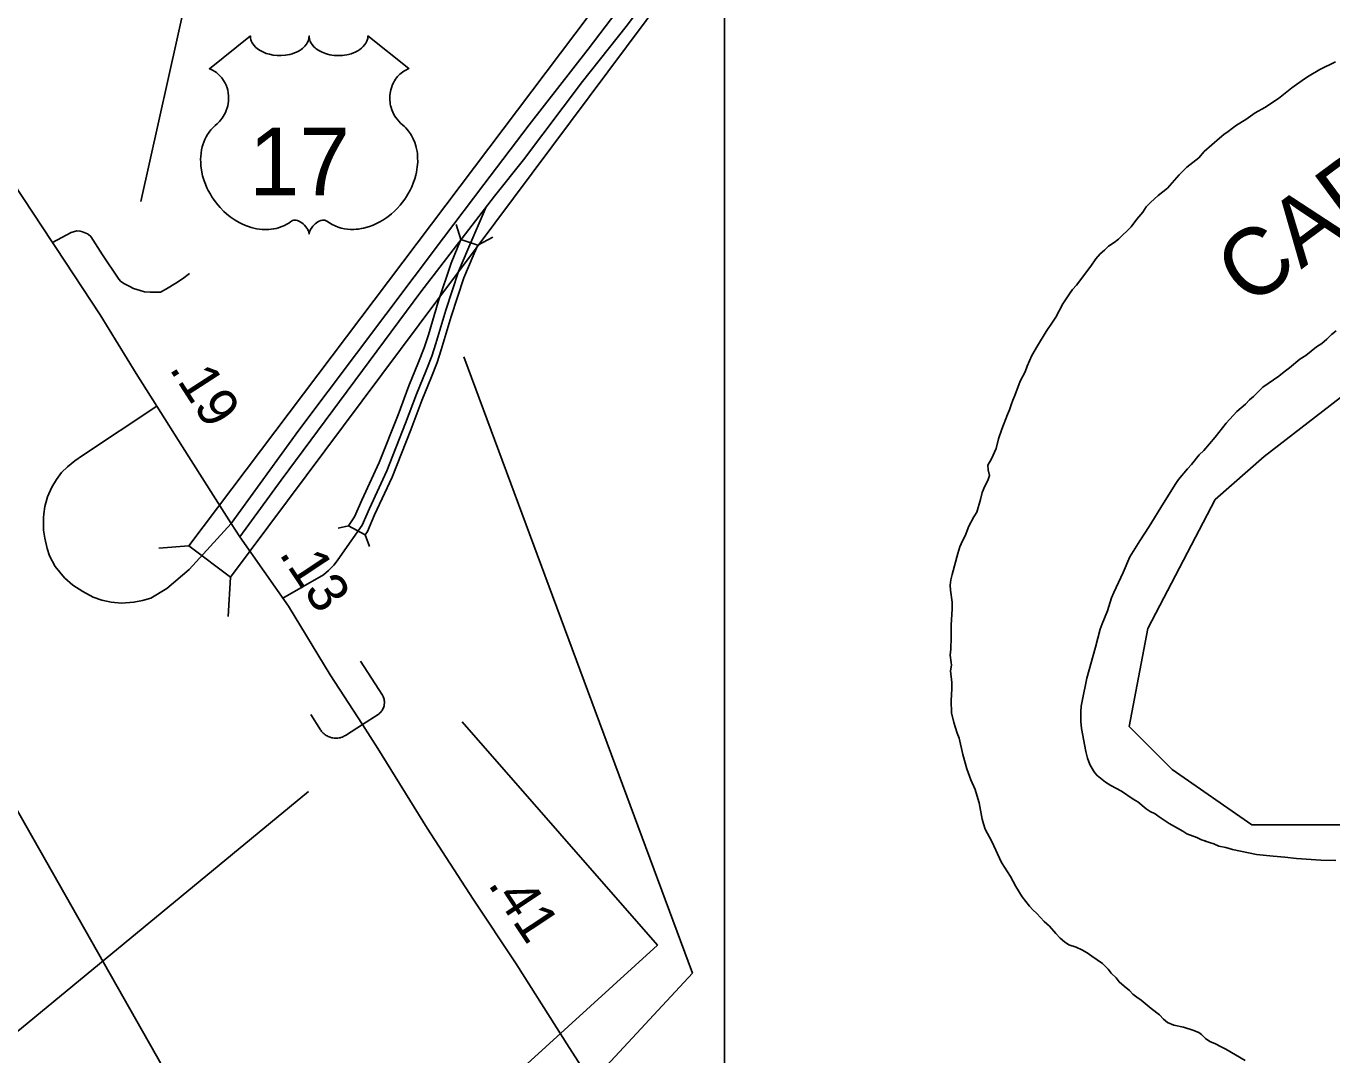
# Model space of a CAD drawing. Extents: x 2290055 to 2389491, y 66597 to 237875.
# Drawn here: x 2310939 to 2315029, y 196284 to 199506 of the extents above; entities that cross this region are included whole.
import ezdxf

# ---------------------------------------------------------------- set-up
doc = ezdxf.new("R2010")
doc.units = 0
for name, color, linetype in [('Exist Boundary Political Urban Extension UEB', 7, 'Continuous'), ('Exist Hydrographic River Shore', 7, 'Continuous'), ('Exist Hydrographic River Shore Label', 7, 'Continuous'), ('Exist Railroad Mainline', 7, 'Continuous'), ('Exist Road Primary Interstate Divided Center Attributed', 7, 'Continuous'), ('Exist Road Primary Interstate Ramp 1 Lane Attributed', 7, 'Continuous'), ('Exist Road Primary Interstate Structure Standard Bridge CELL', 7, 'Continuous'), ('Exist Road Primary Interstate Structure Standard Bridge Number Label', 7, 'Continuous'), ('Exist Road Primary US Mileage Hundredths English Label', 7, 'Continuous'), ('Exist Road Primary US Shield CELL', 7, 'Continuous'), ('Exist Road Primary US Shield Number Label', 7, 'Continuous'), ('Exist Road Primary US UnDivided 4 Lane Attributed', 7, 'Continuous'), ('Exist Road Secondary Type 51 Attributed', 7, 'Continuous'), ('Exist Road Secondary Type 51 Number Label', 7, 'Continuous'), ('Map Preparation Inset Cut Line', 7, 'Continuous')]:
    doc.layers.add(name, color=color, linetype=linetype)

msp = doc.modelspace()

# ---------------------------------------------------------------- linework, layer by layer
at = {"layer": 'Exist Boundary Political Urban Extension UEB'}
msp.add_lwpolyline([(2315300.7, 202622.1), (2315586.1, 202387), (2316066.5, 201791.1), (2316450.8, 200983.7), (2316604.5, 200522.3), (2316643, 199926.4), (2316527.7, 199561.1), (2315663, 198811.4), (2314817.5, 198157.8), (2314663.7, 198023.3), (2314452.4, 197619.6), (2314394.7, 197312), (2314529.2, 197177.4), (2314779, 197004.4), (2316258.6, 197004.4), (2316263.5, 196926.1)], dxfattribs=at)
at = {"layer": 'Exist Hydrographic River Shore'}
for points in [[(2315041.2, 199394.2), (2314992, 199369.4), (2314958.2, 199349.8), (2314943.7, 199340.5), (2314903.5, 199312.1), (2314861.7, 199279.1), (2314819, 199251.4), (2314789.2, 199234.2), (2314759.5, 199213), (2314730.5, 199195.5), (2314717.7, 199186.5), (2314704.5, 199175.5), (2314691.2, 199166.3), (2314677.2, 199155.1), (2314629.7, 199113.4), (2314612.7, 199093.5), (2314574.5, 199064.4), (2314550.5, 199040.3), (2314514.2, 198998.1), (2314485, 198975.4), (2314461, 198953.3), (2314448, 198940), (2314437.2, 198922.9), (2314418.2, 198901.2), (2314400.5, 198877.2), (2314361, 198838.8), (2314347.2, 198828), (2314329.7, 198816.3), (2314317.2, 198804.4), (2314303, 198792.3), (2314290, 198777.1), (2314274, 198754.5), (2314229, 198695), (2314216.5, 198680.9), (2314207, 198667.6), (2314187, 198636.5), (2314164.2, 198594.1), (2314154.5, 198578.2), (2314134.5, 198549), (2314107, 198504.9), (2314089.5, 198473.8), (2314075, 198441.1), (2314068.2, 198423.4), (2314053.2, 198394.1), (2314036.7, 198349.3), (2314030, 198334.5), (2314024.5, 198319.9), (2314020, 198304), (2314013.5, 198289.1), (2313996, 198243.9), (2313985.5, 198213.7), (2313977.5, 198183.5), (2313963, 198150.6), (2313951.5, 198130.7), (2313952.5, 198116.6), (2313956.5, 198098.9), (2313952, 198082.8), (2313942.5, 198065), (2313934, 198045.6), (2313928.5, 198023.1), (2313917, 197983.9), (2313907.5, 197969.2), (2313892.5, 197940), (2313880.5, 197909.8), (2313872.5, 197894.2), (2313864.2, 197875), (2313857.5, 197854.5), (2313839.7, 197788.2), (2313836, 197771.6), (2313833.7, 197755.1), (2313834.5, 197739), (2313840, 197701.8), (2313840, 197679.6), (2313836.7, 197631.1), (2313837.2, 197591.9), (2313835.7, 197555), (2313834, 197536), (2313836.5, 197512.6), (2313837.7, 197504.3), (2313835, 197487), (2313839, 197450.2), (2313839, 197432), (2313836.5, 197392.6), (2313838, 197355.4), (2313845.5, 197325.1), (2313856, 197291.9), (2313861.7, 197276.3), (2313873.2, 197224.4), (2313885.5, 197179.8), (2313898.2, 197146), (2313911.5, 197115.6), (2313917.2, 197097.7), (2313924, 197073.7)], [(2315041.7, 196892.5), (2314994.5, 196894.3), (2314918.5, 196899), (2314881.7, 196903.6), (2314845.5, 196906), (2314793.5, 196911.6), (2314718.5, 196927.3), (2314697, 196933.2), (2314675, 196938), (2314659.5, 196944.6), (2314632.2, 196953.4), (2314635.5, 196953.4), (2314620.5, 196957.6), (2314606.2, 196964.5), (2314575.5, 196976.2), (2314563, 196984.7), (2314520, 197008.5), (2314488, 197029.6), (2314475.5, 197038.7), (2314460.5, 197046.2), (2314447.5, 197054.8), (2314421.2, 197076.1), (2314406.7, 197084.7), (2314370.7, 197109.7), (2314337, 197127.7), (2314320.7, 197138.4), (2314293.7, 197159), (2314287, 197167.9), (2314282.5, 197173.7), (2314271.2, 197193.4), (2314263.5, 197213.7), (2314258.2, 197234.5), (2314245, 197306.4), (2314243, 197328), (2314243.2, 197358.6), (2314244.2, 197375.8), (2314246.7, 197391.5), (2314261.7, 197463.5), (2314289, 197560.8), (2314303.5, 197616.8), (2314309.5, 197633.8), (2314326.2, 197674.8), (2314339.5, 197715.1), (2314346.7, 197732.5), (2314375.7, 197794.8), (2314396.5, 197844.1), (2314427.7, 197894.3), (2314457, 197938.4), (2314501.5, 198011.5), (2314540.5, 198073.4), (2314549.2, 198085.9), (2314577, 198119.2), (2314589.5, 198132.5), (2314614, 198163.2), (2314628, 198176.6), (2314663.5, 198218.1), (2314698.7, 198262.5), (2314731.2, 198298.9), (2314758.7, 198322), (2314771.5, 198335.8), (2314783.7, 198346.3), (2314813.5, 198375.6), (2314863.7, 198409.7), (2314879.5, 198423.3), (2314896.5, 198436.1), (2314929.2, 198462.7), (2314947.5, 198474.7), (2314981.7, 198501.3), (2314997.5, 198512.3), (2315013.5, 198525.6), (2315027.7, 198539.8), (2315043.2, 198551.8)], [(2313924, 197073.7), (2313934, 197022.1), (2313938, 197007.5), (2313943.7, 196990.9), (2313963.7, 196952.1), (2313994, 196886.4), (2314022.5, 196843.1), (2314039.5, 196811.7), (2314059, 196779.2), (2314082, 196750.3), (2314093, 196738.3), (2314105, 196726.9), (2314128.5, 196702.3), (2314144.7, 196687.6), (2314165, 196664), (2314178.2, 196649.9), (2314191.7, 196637.8), (2314205.7, 196629), (2314228, 196621.3), (2314246, 196613.3), (2314262.5, 196604.2), (2314277, 196592.9), (2314310.7, 196569.9), (2314328.7, 196552.6), (2314338.2, 196540.5), (2314353.2, 196525.2), (2314363, 196512.7), (2314378.5, 196499), (2314395.5, 196485.8), (2314406.2, 196474.7), (2314418.2, 196464.6), (2314431.7, 196455.1), (2314463, 196429.3), (2314489.5, 196409.2), (2314501.7, 196395.8), (2314514.5, 196385.8), (2314534.2, 196376.8), (2314565, 196370.9), (2314594, 196361.9), (2314612.2, 196354.6), (2314621, 196347.6), (2314633, 196335.3), (2314647.2, 196326), (2314664.5, 196318.5), (2314682.5, 196308.9), (2314697.2, 196302.2), (2314757.5, 196267.1)]]:
    msp.add_lwpolyline(points, dxfattribs=at)
at = {"layer": 'Exist Railroad Mainline'}
msp.add_lwpolyline([(2311748.8, 195574.5), (2310677.6, 197461), (2310543.5, 197697.2), (2309738.8, 199121.3), (2309709.2, 199173.6), (2309672.1, 199239.2), (2309406.8, 199708.8)], dxfattribs=at)
at = {"layer": 'Exist Road Primary Interstate Divided Center Attributed'}
for points in [[(2317046.2, 205238.3), (2316800.5, 204841.3), (2316715.3, 204711.5), (2316566.1, 204489.3), (2316483.4, 204369.4), (2316393.2, 204245.9), (2316223.3, 204009.5), (2316195.9, 203975.1), (2316067, 203811.8), (2315922.6, 203622.5), (2315792.5, 203447.7), (2314896.6, 202244.9), (2313605.1, 200548.6), (2313389.1, 200260.2), (2313200.1, 200011), (2312818.5, 199504.7), (2312681.5, 199332.8), (2312497.2, 199086.7), (2312406.4, 198973.1), (2312175.3, 198673.3), (2311738.4, 198083.7), (2311608.6, 197906.3)], [(2315065.7, 202557.3), (2314912.9, 202346.8), (2314798, 202193.9), (2314571.2, 201895.6), (2314357.6, 201617.1), (2314274.6, 201501.6), (2314121.8, 201303.7), (2314068.3, 201231.4), (2313946.9, 201068.1), (2313804.2, 200882), (2313584.7, 200595.6), (2313355.6, 200296.2), (2312699.8, 199434), (2312514.5, 199197), (2312372.7, 199009.7), (2312246.2, 198842.8), (2311793.2, 198240), (2311581.7, 197948)]]:
    msp.add_lwpolyline(points, dxfattribs=at)
at = {"layer": 'Exist Road Primary Interstate Ramp 1 Lane Attributed'}
for points in [[(2312380.6, 198939.7), (2312322.6, 198806.1), (2312293.6, 198737.5), (2312254, 198616.3), (2312222.9, 198512.3), (2312210, 198472.6), (2312192, 198427), (2312162, 198353), (2312127.7, 198261.9), (2312068.8, 198112.8), (2312014.2, 197995.3), (2311991.7, 197942.8), (2311930.6, 197854.9), (2311913.8, 197831.2), (2311902.9, 197817.8), (2311886.3, 197801), (2311870.8, 197787.2), (2311743, 197714.9)], [(2311581.7, 197948), (2311450, 197804.6), (2311379.8, 197744.9), (2311330, 197714.7), (2311303.9, 197707.3), (2311276.9, 197701.6), (2311237.7, 197699.2), (2311205.9, 197701.6), (2311176.5, 197708.2), (2311149.5, 197717.1), (2311116.3, 197735.1), (2311085.2, 197755.6), (2311059.1, 197778.4), (2311029.7, 197813.6), (2311012.6, 197847), (2311005.2, 197869.9), (2310997.9, 197902.6), (2310993.8, 197927.1), (2310993.8, 197942.6), (2310993.8, 197966.3), (2310994.6, 197978.6), (2310997.9, 198001.4), (2311006, 198031.7), (2311019.1, 198061.9), (2311033.8, 198085.6), (2311050.1, 198107.6), (2311068.8, 198125.3), (2311091.7, 198144.9), (2311115.4, 198161.2), (2311348.6, 198316.1)]]:
    msp.add_lwpolyline(points, dxfattribs=at)
at = {"layer": 'Exist Road Primary Interstate Structure Standard Bridge CELL'}
for p, q in [((2312301.1, 198837.6), (2312286.6, 198884.1)), ((2312301.1, 198837.6), (2312353.7, 198819.6)), ((2312353.7, 198819.6), (2312400.9, 198844.6)), ((2311948.6, 197941.1), (2311916.5, 197933.9)), ((2312001.3, 197912.7), (2311948.6, 197941.1)), ((2312001.3, 197912.7), (2312014.2, 197875.7)), ((2311449.2, 197878.4), (2311354.4, 197871.4)), ((2311579.1, 197780.1), (2311572.1, 197657.2))]:
    msp.add_line(p, q, dxfattribs=at)
msp.add_lwpolyline([(2311449.2, 197878.4), (2311579.1, 197780.1), (2316073, 203797.7), (2315971.2, 203871.4)], close=True, dxfattribs=at)
for points in [[(2311948.6, 197941.1), (2311968, 197969), (2311990.5, 198021.6), (2312045.1, 198139), (2312104.1, 198288.1), (2312138.4, 198379.2), (2312168.4, 198453.2), (2312186.4, 198498.8), (2312199.2, 198538.5), (2312230.3, 198642.5), (2312270, 198763.7), (2312301.1, 198837.6)], [(2312353.7, 198819.6), (2312339.2, 198786.1), (2312310.3, 198717.5), (2312270.6, 198596.3), (2312239.5, 198492.3), (2312226.7, 198452.6), (2312208.7, 198407), (2312178.7, 198333), (2312144.4, 198241.9), (2312085.4, 198092.8), (2312030.8, 197975.4), (2312008.3, 197922.8), (2312001.3, 197912.7)]]:
    msp.add_lwpolyline(points, dxfattribs=at)
at = {"layer": 'Exist Road Primary Interstate Structure Standard Bridge Number Label'}
msp.add_lwpolyline([(2312310.1, 198469.7), (2313026.1, 196540.1), (2309615.3, 192866.9)], dxfattribs=at)
at = {"layer": 'Exist Road Primary US Shield CELL'}
msp.add_lwpolyline([(2311641.7, 199474.8), (2311642, 199469.5), (2311643.3, 199463.2), (2311644.3, 199459.9), (2311647.2, 199453.7), (2311652.1, 199446.3), (2311658.9, 199439.1), (2311666.6, 199432.8), (2311671.7, 199429.4), (2311680.5, 199424.7), (2311690.5, 199420.5), (2311701.5, 199417.4), (2311712.9, 199415.1), (2311725.2, 199413.7), (2311737.5, 199413.5), (2311750.7, 199414.5), (2311765.3, 199417.3), (2311772, 199419), (2311779.5, 199421.6), (2311786.5, 199424.5), (2311794.2, 199428.6), (2311800.4, 199432.6), (2311805.2, 199436), (2311812, 199442.6), (2311817.4, 199449.3), (2311819.7, 199453.1), (2311821.7, 199456.8), (2311824.4, 199464.5), (2311825.1, 199468), (2311825.7, 199475.1), (2311826.1, 199469.1), (2311826.7, 199465.4), (2311827.7, 199461.7), (2311829.2, 199457.9), (2311832, 199452.4), (2311835, 199447.8), (2311840.8, 199441.1), (2311844.3, 199437.7), (2311847.6, 199435.1), (2311856.3, 199429.1), (2311866.5, 199423.9), (2311871.6, 199421.7), (2311876.7, 199419.9), (2311883.2, 199417.9), (2311890, 199416.3), (2311896.7, 199415.1), (2311903.5, 199414.2), (2311910.5, 199413.6), (2311916.2, 199413.5), (2311923.2, 199413.6), (2311929.7, 199413.9), (2311936.3, 199414.7), (2311943.6, 199415.9), (2311949.4, 199417.2), (2311957.1, 199419.3), (2311964.1, 199421.8), (2311970.3, 199424.4), (2311978.3, 199428.6), (2311984.7, 199432.6), (2311989.4, 199436.4), (2311995, 199441.6), (2312000.4, 199447.7), (2312003.5, 199452.2), (2312005.7, 199456.9), (2312007.7, 199461.7), (2312009, 199466.9), (2312009.6, 199471.4), (2312009.7, 199475.2), (2312138.3, 199372.8), (2312135.3, 199371.6), (2312128.3, 199368.2), (2312122.7, 199364.9), (2312113.9, 199358.7), (2312110.1, 199355.3), (2312106.3, 199351.7), (2312102.8, 199347.9), (2312099.7, 199344.3), (2312096, 199339.2), (2312092.7, 199334), (2312089.4, 199328.3), (2312087, 199323.4), (2312083.1, 199313), (2312081.2, 199306.5), (2312080, 199300.9), (2312078.4, 199289.5), (2312078.1, 199284), (2312078.1, 199278.6), (2312078.4, 199272.9), (2312078.9, 199267.4), (2312079.9, 199261.7), (2312080.8, 199256.7), (2312082.4, 199250.6), (2312084.7, 199243.4), (2312087.5, 199236.5), (2312093.4, 199225.3), (2312100.9, 199213.9), (2312106.3, 199207.6), (2312111.6, 199202.1), (2312119.6, 199195.4), (2312123.8, 199191.6), (2312128.8, 199186.7), (2312136.8, 199177.3), (2312140.1, 199172.9), (2312143.4, 199168), (2312146.4, 199162.9), (2312149.5, 199157.4), (2312151.9, 199152.6), (2312156.4, 199141.6), (2312159.7, 199130.9), (2312161.3, 199125.3), (2312163.6, 199112.6), (2312164.6, 199106.4), (2312165.5, 199094.1), (2312165.6, 199079.2), (2312164.4, 199065.1), (2312161.8, 199048.6), (2312159.6, 199038.7), (2312156.2, 199027.2), (2312152.9, 199017.3), (2312147.1, 199002.6), (2312141.8, 198992), (2312135.1, 198979.5), (2312130.5, 198972), (2312125.1, 198963.9), (2312118.3, 198954.7), (2312110.4, 198944.8), (2312100.9, 198934.4), (2312093.2, 198926.7), (2312083.2, 198917.7), (2312077.1, 198912.7), (2312068.5, 198906.2), (2312056.6, 198898.3), (2312044.9, 198891.5), (2312035, 198886.4), (2312026.2, 198882.6), (2312014.8, 198878.3), (2311995.8, 198873.1), (2311988.9, 198871.6), (2311980.7, 198870.4), (2311973, 198869.6), (2311965.6, 198869.2), (2311955.6, 198869.2), (2311945.6, 198869.9), (2311936.2, 198871.3), (2311926.4, 198873.4), (2311916.1, 198876.4), (2311906.8, 198880), (2311897.4, 198884.7), (2311881.5, 198894.7), (2311876.9, 198897.1), (2311874.3, 198897.8), (2311868.2, 198898.1), (2311862.4, 198896.9), (2311856.5, 198894.6), (2311852.9, 198892.7), (2311848.2, 198889.5), (2311844.5, 198886.7), (2311840.1, 198882.5), (2311837.1, 198879), (2311834.8, 198876.2), (2311830.3, 198869.2), (2311828.7, 198865.8), (2311827, 198861.5), (2311825.5, 198855.1), (2311823.5, 198863.2), (2311821.2, 198868.5), (2311818.4, 198873.1), (2311815.6, 198877.1), (2311811.1, 198882.3), (2311807.1, 198886.1), (2311802.2, 198890.1), (2311797, 198893.2), (2311792.9, 198895.3), (2311789.1, 198896.8), (2311784.5, 198897.9), (2311780.7, 198898.2), (2311777.6, 198898.1), (2311773.3, 198897.2), (2311767.5, 198893), (2311762, 198889.2), (2311756, 198885.4), (2311748.8, 198881.6), (2311743.6, 198879.2), (2311737.4, 198876.8), (2311730.1, 198874.3), (2311722.2, 198872.3), (2311714, 198870.7), (2311706.9, 198869.6), (2311699.2, 198868.9), (2311692.3, 198868.6), (2311685.1, 198868.7), (2311678.3, 198869.3), (2311670.5, 198869.9), (2311660.8, 198871.4), (2311652.8, 198873.2), (2311644.2, 198875.5), (2311635.5, 198878.2), (2311626.2, 198881.8), (2311614.5, 198886.9), (2311606.3, 198891.1), (2311593.5, 198898.4), (2311578.5, 198908.8), (2311567.1, 198918), (2311558.8, 198925.6), (2311546.6, 198938), (2311539.4, 198946.2), (2311528.1, 198960.7), (2311520.9, 198971.3), (2311516.2, 198979.1), (2311509.4, 198991.5), (2311505.6, 198999.3), (2311500.8, 199010.7), (2311496.9, 199021.2), (2311493.8, 199031), (2311492, 199037.3), (2311489.6, 199048.4), (2311488.1, 199056.2), (2311486.7, 199066.9), (2311485.9, 199078.2), (2311485.7, 199088.6), (2311486, 199097.3), (2311487, 199107.4), (2311488.7, 199118.1), (2311490.8, 199127.3), (2311492.6, 199133.9), (2311495.4, 199142), (2311499, 199150.9), (2311503.2, 199159.4), (2311507.3, 199166.4), (2311512.4, 199174), (2311517.4, 199180.5), (2311523.9, 199187.6), (2311530.8, 199194.2), (2311537.1, 199199.3), (2311544.5, 199206.6), (2311548.4, 199211), (2311553, 199217.1), (2311556.8, 199222.8), (2311559.7, 199227.9), (2311563.6, 199235.4), (2311566, 199241.1), (2311569, 199249.7), (2311570.4, 199255.8), (2311571.9, 199263.6), (2311572.9, 199271), (2311573.3, 199280.2), (2311573.1, 199287.8), (2311572.1, 199296.7), (2311570.4, 199305.2), (2311568.4, 199312.6), (2311565.2, 199321.2), (2311562.3, 199327.4), (2311557.4, 199335.8), (2311551.9, 199343.6), (2311546.2, 199350), (2311540.5, 199355.7), (2311535.1, 199360), (2311529.9, 199363.7), (2311523.3, 199367.7), (2311517, 199370.8), (2311513.1, 199372.4)], close=True, dxfattribs=at)
at = {"layer": 'Exist Road Primary US UnDivided 4 Lane Attributed'}
for points in [[(2311021.9, 198828.3), (2310898.4, 199015.1), (2310795.8, 199181.1), (2310650.8, 199405.4), (2310529.9, 199578.6), (2310431.7, 199734.8), (2310316.3, 199920.3), (2310209.4, 200070), (2310187.1, 200101.2), (2310177.4, 200117.2), (2310159.8, 200146.7), (2310141.6, 200181.3)], [(2311348.6, 198316.1), (2311284.2, 198418.2), (2311170.9, 198601.7), (2311032.5, 198812.3), (2311021.9, 198828.3)], [(2311581.7, 197948), (2311559.2, 197982.6), (2311429.4, 198187.9), (2311348.6, 198316.1)], [(2311608.6, 197906.3), (2311581.7, 197948)], [(2311992.5, 197318.7), (2311891.9, 197474), (2311761.3, 197688.9), (2311608.6, 197906.3)], [(2313160.5, 195491.2), (2312992.6, 195751.1), (2312877.6, 195928.6), (2312778.2, 196091.2), (2312764.2, 196114.1), (2312640.5, 196307.3), (2312474, 196568.8), (2312339.9, 196771.5), (2312195.1, 196993.9), (2312041.1, 197243.8), (2311992.5, 197318.7)]]:
    msp.add_lwpolyline(points, dxfattribs=at)
at = {"layer": 'Exist Road Secondary Type 51 Attributed'}
for points in [[(2311021.9, 198828.3), (2311080.6, 198859.7), (2311098.3, 198864.8), (2311108.2, 198864.1), (2311115.7, 198861.6), (2311130.9, 198855.3), (2311134.1, 198853.5), (2311141.6, 198847.1), (2311178.6, 198789.3), (2311229.1, 198713.1), (2311236.1, 198705.9), (2311247.1, 198698.5), (2311262, 198691.4), (2311275.5, 198684.3), (2311296.5, 198677.5), (2311310.3, 198674), (2311328, 198672.2), (2311347.9, 198672.2), (2311359.6, 198672.9), (2311379.1, 198683.2), (2311408.2, 198700.9), (2311429.4, 198714.8), (2311451.1, 198730.9)], [(2311992.5, 197318.7), (2312041.8, 197350.4), (2312044.5, 197352.5), (2312047.5, 197355), (2312049.8, 197357.1), (2312052.1, 197360.1), (2312054.3, 197362.9), (2312055.7, 197365.5), (2312057.8, 197369.4), (2312059.4, 197374), (2312060.3, 197376.9), (2312061.1, 197380.9), (2312061.5, 197386.2), (2312061.5, 197390.7), (2312061.1, 197394.1), (2312060.3, 197398.5), (2312058.4, 197403.4), (2312057, 197406.9), (2312055.3, 197410.3), (2311986.3, 197517.5)], [(2311992.5, 197318.7), (2311939.3, 197284.4), (2311936.4, 197282.9), (2311933.5, 197281.3), (2311929, 197279.5), (2311924.9, 197278.2), (2311922.3, 197277.4), (2311919.2, 197276.8), (2311915.7, 197276.3), (2311912.2, 197276), (2311908.3, 197275.9), (2311903.8, 197276.2), (2311899.9, 197276.6), (2311896.2, 197277.3), (2311891.7, 197278.6), (2311888.4, 197279.7), (2311885.3, 197281.1), (2311881.7, 197282.9), (2311878.8, 197284.7), (2311875.7, 197286.6), (2311872.4, 197289.1), (2311869.8, 197291.7), (2311866.7, 197294.6), (2311864.4, 197297.2), (2311862.8, 197299.6), (2311860.9, 197302.1), (2311830.6, 197349.8)]]:
    msp.add_lwpolyline(points, dxfattribs=at)
at = {"layer": 'Exist Road Secondary Type 51 Number Label'}
for p, q in [((2311298.8, 198956.1), (2311637.7, 200486.7)), ((2311823.6, 197108.6), (2307975.4, 193938.2))]:
    msp.add_line(p, q, dxfattribs=at)
msp.add_lwpolyline([(2312304.6, 197327.2), (2312916.8, 196627.6), (2308543.9, 192648.2)], dxfattribs=at)
at = {"layer": 'Map Preparation Inset Cut Line'}
msp.add_lwpolyline([(2380407.7, 211640.5), (2380407.7, 192135.8), (2313126.6, 192135.8), (2313126.6, 211640.5), (2321069.7, 211640.5), (2345338.5, 211640.5)], close=True, dxfattribs=at)

# ---------------------------------------------------------------- texts
at = {"layer": 'Exist Hydrographic River Shore Label'}
msp.add_text('CAPE', height=210, rotation=36.5777, dxfattribs=at).set_placement((2314769.9, 198622.2))
at = {"layer": 'Exist Road Primary US Mileage Hundredths English Label'}
for s, rotation, p in [('.19', 302.8698, (2311385.3, 198433.5)), ('.13', 303.4797, (2311729.2, 197853.6)), ('.41', 303.4797, (2312383.5, 196819))]:
    msp.add_text(s, height=125, rotation=rotation, dxfattribs=at).set_placement(p)
at = {"layer": 'Exist Road Primary US Shield Number Label'}
msp.add_text('17', height=212.5, dxfattribs=at).set_placement((2311637.4, 198975.5))

doc.saveas('drawing.dxf')
